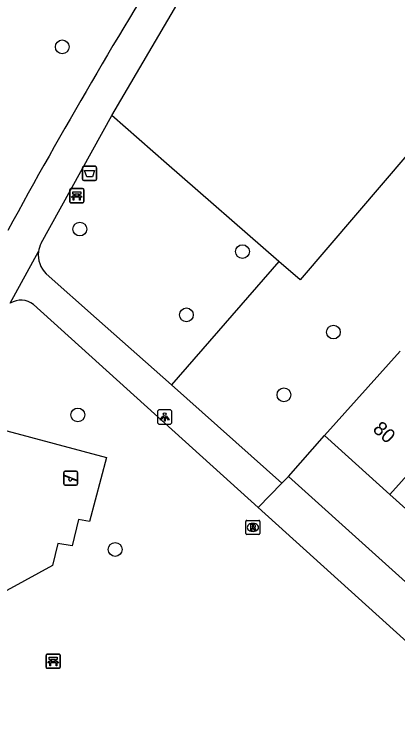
# Model space of a CAD drawing. Extents: x 159040 to 160094, y 381214 to 382518.
# Drawn here: x 159367.1 to 159394.3, y 382037.2 to 382088.4 of the extents above; entities that cross this region are included whole.
import ezdxf

# ---------------------------------------------------------------- set-up
doc = ezdxf.new("R2010")
doc.units = 0
for name, color, linetype in [('IMGEO_Afvalbak', 7, 'Continuous'), ('IMGEO_Bank', 7, 'Continuous'), ('IMGEO_Boom', 7, 'Continuous'), ('IMGEO_Groenvoorziening', 7, 'Continuous'), ('IMGEO_Lichtpunt', 7, 'Continuous'), ('IMGEO_Pand', 7, 'Continuous'), ('IMGEO_Pand_nummerreeks', 7, 'Continuous'), ('IMGEO_Rioolput', 7, 'Continuous'), ('IMGEO_Speelvoorziening', 7, 'Continuous'), ('IMGEO_Voetpad_gesloten', 7, 'Continuous'), ('IMGEO_Voetpad_open', 7, 'Continuous')]:
    doc.layers.add(name, color=color, linetype=linetype)

msp = doc.modelspace()

# ---------------------------------------------------------------- linework, layer by layer
at = {"layer": 'IMGEO_Afvalbak'}
for p, q in [((159371.923, 382076.776), (159371.923, 382077.576)), ((159371.923, 382077.576), (159371.923, 382076.776)), ((159372.023, 382077.676), (159372.813, 382077.676)), ((159372.813, 382077.676), (159372.023, 382077.676)), ((159372.913, 382077.576), (159372.913, 382076.776)), ((159372.913, 382076.776), (159372.913, 382077.576)), ((159372.813, 382076.676), (159372.023, 382076.676)), ((159372.023, 382076.676), (159372.813, 382076.676))]:
    msp.add_line(p, q, dxfattribs=at)
msp.add_lwpolyline([(159372.066, 382077.39), (159372.77, 382077.39), (159372.621, 382076.92), (159372.215, 382076.92), (159372.066, 382077.39)], dxfattribs=at)
for centre, start, end in [((159372.023, 382077.576), 90, 180), ((159372.023, 382077.576), 90, 180), ((159372.813, 382077.576), 0, 90), ((159372.813, 382077.576), 360, 90), ((159372.023, 382076.776), 180, 270), ((159372.023, 382076.776), 180, 270), ((159372.813, 382076.776), 270, 0), ((159372.813, 382076.776), 270, 0)]:
    msp.add_arc(centre, 0.1, start, end, dxfattribs=at)
at = {"layer": 'IMGEO_Bank'}
for p, q in [((159371.012, 382075.169), (159371.012, 382076.01)), ((159371.012, 382076.01), (159371.012, 382075.169)), ((159371.087, 382076.094), (159371.928, 382076.094)), ((159371.928, 382076.094), (159371.087, 382076.094)), ((159372.012, 382076.019), (159372.012, 382075.178)), ((159372.012, 382075.178), (159372.012, 382076.019)), ((159371.709, 382075.492), (159371.316, 382075.492)), ((159371.321, 382075.6), (159371.321, 382075.706)), ((159371.365, 382075.706), (159371.365, 382075.6)), ((159371.653, 382075.712), (159371.371, 382075.712)), ((159371.371, 382075.594), (159371.653, 382075.594)), ((159371.659, 382075.6), (159371.659, 382075.706)), ((159371.703, 382075.706), (159371.703, 382075.6)), ((159371.937, 382075.094), (159371.096, 382075.094)), ((159371.096, 382075.094), (159371.937, 382075.094)), ((159369.343, 382042.148), (159369.343, 382042.989)), ((159369.343, 382042.989), (159369.343, 382042.148)), ((159369.418, 382043.073), (159370.259, 382043.073)), ((159370.259, 382043.073), (159369.418, 382043.073)), ((159369.652, 382042.579), (159369.652, 382042.685)), ((159369.696, 382042.685), (159369.696, 382042.579)), ((159369.984, 382042.691), (159369.702, 382042.691)), ((159369.99, 382042.579), (159369.99, 382042.685)), ((159370.034, 382042.685), (159370.034, 382042.579)), ((159370.343, 382042.998), (159370.343, 382042.157)), ((159370.343, 382042.157), (159370.343, 382042.998)), ((159370.04, 382042.471), (159369.647, 382042.471)), ((159369.702, 382042.573), (159369.984, 382042.573)), ((159370.268, 382042.073), (159369.427, 382042.073)), ((159369.427, 382042.073), (159370.268, 382042.073))]:
    msp.add_line(p, q, dxfattribs=at)
for points in [[(159371.259, 382075.492), (159371.117, 382075.492), (159371.229, 382075.594), (159371.315, 382075.594)], [(159371.315, 382075.712), (159371.229, 382075.712), (159371.229, 382075.873), (159371.792, 382075.873), (159371.792, 382075.712), (159371.709, 382075.712)], [(159371.309, 382075.485), (159371.309, 382075.278), (159371.266, 382075.278), (159371.266, 382075.485)], [(159371.709, 382075.594), (159371.792, 382075.594), (159371.904, 382075.492), (159371.765, 382075.492)], [(159371.759, 382075.485), (159371.759, 382075.278), (159371.715, 382075.278), (159371.715, 382075.485)], [(159369.646, 382042.691), (159369.56, 382042.691), (159369.56, 382042.852), (159370.123, 382042.852), (159370.123, 382042.691), (159370.04, 382042.691)], [(159369.59, 382042.471), (159369.448, 382042.471), (159369.56, 382042.573), (159369.646, 382042.573)], [(159369.64, 382042.464), (159369.64, 382042.257), (159369.597, 382042.257), (159369.597, 382042.464)], [(159370.04, 382042.573), (159370.123, 382042.573), (159370.235, 382042.471), (159370.096, 382042.471)], [(159370.09, 382042.464), (159370.09, 382042.257), (159370.046, 382042.257), (159370.046, 382042.464)]]:
    msp.add_lwpolyline(points, dxfattribs=at)
for centre, radius, start, end in [((159371.09, 382076.016), 0.0779, 92.4484, 184.2845), ((159371.09, 382076.016), 0.0779, 92.4484, 184.2845), ((159371.934, 382076.016), 0.0779, 2.4484, 94.2845), ((159371.934, 382076.016), 0.0779, 2.4484, 94.2845), ((159371.259, 382075.485), 0.00671, 2.8957, 87.1043), ((159371.316, 382075.485), 0.00671, 92.8957, 177.1043), ((159371.314, 382075.705), 0.00671, 2.8957, 87.1043), ((159371.314, 382075.601), 0.00671, 272.8957, 357.1043), ((159371.371, 382075.705), 0.00671, 92.8957, 177.1043), ((159371.371, 382075.601), 0.00671, 182.8957, 267.1043), ((159371.653, 382075.705), 0.00671, 2.8957, 87.1043), ((159371.653, 382075.601), 0.00671, 272.8957, 357.1043), ((159371.71, 382075.705), 0.00671, 92.8957, 177.1043), ((159371.71, 382075.601), 0.00671, 182.8957, 267.1043), ((159371.708, 382075.485), 0.00671, 2.8957, 87.1043), ((159371.765, 382075.485), 0.00671, 92.8957, 177.1043), ((159371.09, 382075.172), 0.0779, 182.4484, 274.2845), ((159371.09, 382075.172), 0.0779, 182.4484, 274.2845), ((159371.934, 382075.172), 0.0779, 272.4484, 4.2845), ((159371.934, 382075.172), 0.0779, 272.4484, 4.2845), ((159369.421, 382042.995), 0.0779, 92.4484, 184.2845), ((159369.421, 382042.995), 0.0779, 92.4484, 184.2845), ((159369.645, 382042.684), 0.00671, 2.8957, 87.1043), ((159369.702, 382042.684), 0.00671, 92.8957, 177.1043), ((159369.984, 382042.684), 0.00671, 2.8957, 87.1043), ((159370.041, 382042.684), 0.00671, 92.8957, 177.1043), ((159370.265, 382042.995), 0.0779, 2.4484, 94.2845), ((159370.265, 382042.995), 0.0779, 2.4484, 94.2845), ((159369.421, 382042.151), 0.0779, 182.4484, 274.2845), ((159369.421, 382042.151), 0.0779, 182.4484, 274.2845), ((159369.59, 382042.464), 0.00671, 2.8957, 87.1043), ((159369.647, 382042.464), 0.00671, 92.8957, 177.1043), ((159369.645, 382042.58), 0.00671, 272.8957, 357.1043), ((159369.702, 382042.58), 0.00671, 182.8957, 267.1043), ((159369.984, 382042.58), 0.00671, 272.8957, 357.1043), ((159370.041, 382042.58), 0.00671, 182.8957, 267.1043), ((159370.039, 382042.464), 0.00671, 2.8957, 87.1043), ((159370.096, 382042.464), 0.00671, 92.8957, 177.1043), ((159370.265, 382042.151), 0.0779, 272.4484, 4.2845), ((159370.265, 382042.151), 0.0779, 272.4484, 4.2845)]:
    msp.add_arc(centre, radius, start, end, dxfattribs=at)
at = {"layer": 'IMGEO_Boom'}
for centre in [(159370.484, 382086.148), (159371.728, 382073.225), (159383.265, 382071.63), (159379.287, 382067.14), (159389.717, 382065.92), (159386.209, 382061.471), (159371.587, 382060.044), (159374.237, 382050.503)]:
    msp.add_circle(centre, 0.489, dxfattribs=at)
at = {"layer": 'IMGEO_Groenvoorziening'}
for points in [[(159413.377, 382100.065), (159408.66, 382094.544), (159387.365, 382069.622), (159385.857, 382070.936)], [(159385.857, 382070.936), (159377.887, 382077.878), (159373.992, 382081.27)], [(159385.857, 382070.936), (159378.221, 382062.169)], [(159364.54, 382046.497), (159359.204, 382052.587), (159362.812, 382059.903), (159373.611, 382057.03), (159372.419, 382052.49), (159371.633, 382052.616), (159371.189, 382050.75), (159370.157, 382050.934), (159369.802, 382049.37), (159364.54, 382046.497)], [(159386.52, 382055.672), (159389.076, 382058.583)]]:
    msp.add_lwpolyline(points, dxfattribs=at)
at = {"layer": 'IMGEO_Lichtpunt'}
for p, q in [((159377.248, 382060.301), (159377.248, 382059.494)), ((159377.248, 382060.301), (159377.248, 382059.494)), ((159378.15, 382060.396), (159377.342, 382060.396)), ((159378.15, 382060.396), (159377.342, 382060.396)), ((159378.244, 382059.494), (159378.244, 382060.301)), ((159378.244, 382059.494), (159378.244, 382060.301)), ((159377.342, 382059.4), (159378.15, 382059.4)), ((159377.342, 382059.4), (159378.15, 382059.4))]:
    msp.add_line(p, q, dxfattribs=at)
for points in [[(159377.622, 382059.965), (159377.661, 382059.937), (159377.473, 382059.675), (159377.435, 382059.702), (159377.622, 382059.965)], [(159377.724, 382059.917), (159377.771, 382059.917), (159377.771, 382059.595), (159377.724, 382059.595), (159377.724, 382059.917)], [(159377.834, 382059.937), (159377.872, 382059.964), (159378.059, 382059.702), (159378.02, 382059.674), (159377.834, 382059.937)]]:
    msp.add_lwpolyline(points, dxfattribs=at)
msp.add_circle((159377.747, 382060.099), 0.0994, dxfattribs=at)
for centre, start, end in [((159377.342, 382060.301), 90, 180), ((159377.342, 382060.301), 90, 180), ((159378.15, 382060.301), 0, 90), ((159378.15, 382060.301), 0, 90), ((159377.342, 382059.494), 180, 270), ((159377.342, 382059.494), 180, 270), ((159378.15, 382059.494), 270, 0), ((159378.15, 382059.494), 270, 360)]:
    msp.add_arc(centre, 0.0946, start, end, dxfattribs=at)
at = {"layer": 'IMGEO_Pand'}
for points in [[(159389.076, 382058.583), (159394.457, 382064.578)], [(159399.104, 382060.407), (159393.724, 382054.412)], [(159393.724, 382054.412), (159389.076, 382058.583)], [(159393.724, 382054.412), (159398.284, 382050.319)]]:
    msp.add_lwpolyline(points, dxfattribs=at)
at = {"layer": 'IMGEO_Rioolput'}
for p, q in [((159383.503, 382051.642), (159383.503, 382052.494)), ((159383.578, 382052.568), (159384.43, 382052.568)), ((159383.991, 382052.348), (159384.016, 382052.348)), ((159384.504, 382052.494), (159384.504, 382051.642)), ((159384.43, 382051.568), (159383.578, 382051.568)), ((159384.014, 382051.788), (159383.989, 382051.788))]:
    msp.add_line(p, q, dxfattribs=at)
for points in [[(159383.503, 382051.642), (159383.503, 382052.494)], [(159383.578, 382052.568), (159384.43, 382052.568)], [(159384.504, 382052.494), (159384.504, 382051.642)], [(159384.092, 382052.266), (159383.84, 382052.268), (159383.84, 382051.868)], [(159383.84, 382051.868), (159383.964, 382051.868), (159383.964, 382052.03), (159383.975, 382052.03)], [(159384.018, 382052.187), (159383.964, 382052.187), (159383.964, 382052.106)], [(159383.964, 382052.106), (159384.016, 382052.106)], [(159384.022, 382052.001), (159384.093, 382051.868), (159384.233, 382051.868), (159384.168, 382051.994)], [(159384.43, 382051.568), (159383.578, 382051.568)]]:
    msp.add_lwpolyline(points, dxfattribs=at)
for centre, radius, start, end in [((159383.58, 382052.492), 0.0765, 91.552, 178.448), ((159383.58, 382052.492), 0.0765, 91.552, 178.448), ((159384.428, 382052.492), 0.0765, 1.552, 88.448), ((159384.428, 382052.492), 0.0765, 1.552, 88.448), ((159383.974, 382051.977), 0.0533, 26.0293, 88.6989), ((159384, 382052.295), 0.19, 274.7715, 282.9687), ((159384.024, 382052.091), 0.0964, 77.0061, 93.1865), ((159384.038, 382052.148), 0.0378, 276.6634, 79.6772), ((159384.091, 382052.156), 0.109, 350.3612, 89.416), ((159384.089, 382052.156), 0.112, 277.5842, 350.9817), ((159384.073, 382051.941), 0.108, 29.5134, 73.7905), ((159383.58, 382051.644), 0.0765, 181.552, 268.448), ((159383.58, 382051.644), 0.0765, 181.552, 268.448), ((159384.428, 382051.644), 0.0765, 271.552, 358.448), ((159384.428, 382051.644), 0.0765, 271.552, 358.448)]:
    msp.add_arc(centre, radius, start, end, dxfattribs=at)
for centre, major_axis, ratio, start_param, end_param in [((159383.99, 382052.068), (-0.387, 0.002), 0.722429, 4.712389, 7.853982), ((159384.015, 382052.068), (-0.39, 0.002), 0.717154, 1.570796, 4.712389)]:
    msp.add_ellipse(centre, major_axis=major_axis, ratio=ratio, start_param=start_param, end_param=end_param, dxfattribs=at)
at = {"layer": 'IMGEO_Speelvoorziening'}
for p, q in [((159370.584, 382055.151), (159370.584, 382055.951)), ((159370.584, 382055.951), (159370.584, 382055.151)), ((159370.684, 382056.051), (159371.474, 382056.051)), ((159371.474, 382056.051), (159370.684, 382056.051)), ((159371.574, 382055.951), (159371.574, 382055.151)), ((159371.574, 382055.151), (159371.574, 382055.951)), ((159370.967, 382055.579), (159370.628, 382055.716)), ((159370.653, 382055.776), (159371.529, 382055.423)), ((159371.505, 382055.363), (159371.165, 382055.5)), ((159371.474, 382055.051), (159370.684, 382055.051)), ((159370.684, 382055.051), (159371.474, 382055.051))]:
    msp.add_line(p, q, dxfattribs=at)
for centre, radius, start, end in [((159370.684, 382055.951), 0.1, 90, 180), ((159370.684, 382055.951), 0.1, 90, 180), ((159371.474, 382055.951), 0.1, 0, 90), ((159371.474, 382055.951), 0.1, 360, 90), ((159370.641, 382055.746), 0.0327, 68.078, 248.078), ((159371.046, 382055.489), 0.12, 130.9928, 5.1632), ((159371.517, 382055.393), 0.0327, 248.078, 68.078), ((159370.684, 382055.151), 0.1, 180, 270), ((159370.684, 382055.151), 0.1, 180, 270), ((159371.474, 382055.151), 0.1, 270, 0), ((159371.474, 382055.151), 0.1, 270, 0)]:
    msp.add_arc(centre, radius, start, end, dxfattribs=at)
at = {"layer": 'IMGEO_Voetpad_gesloten'}
for points in [[(159373.992, 382081.27), (159385.031, 382100.107), (159390.166, 382108.397), (159394.028, 382114.374)], [(159368.975, 382072.218), (159373.992, 382081.27)], [(159366.797, 382067.966), (159368.797, 382071.626)], [(159369.342, 382070.047), (159372.917, 382066.875), (159378.221, 382062.169)], [(159384.382, 382053.472), (159368.452, 382067.877)], [(159378.221, 382062.169), (159386.063, 382055.21)], [(159386.063, 382055.21), (159384.382, 382053.472)]]:
    msp.add_lwpolyline(points, dxfattribs=at)
for centre, radius, start, end in [((159702.63, 381890.619), 382.375, 147.87389, 151.49088), ((159370.636, 382071.396), 1.853, 153.6646, 172.8659), ((159370.663, 382071.387), 1.881, 172.6864, 225.3984), ((159367.56, 382066.713), 1.467, 52.5208, 121.3228)]:
    msp.add_arc(centre, radius, start, end, dxfattribs=at)
at = {"layer": 'IMGEO_Voetpad_open'}
for points in [[(159386.52, 382055.672), (159386.063, 382055.21)], [(159411.223, 382033.447), (159386.52, 382055.672)], [(159384.382, 382053.472), (159402.528, 382037.064)]]:
    msp.add_lwpolyline(points, dxfattribs=at)

# ---------------------------------------------------------------- texts
at = {"layer": 'IMGEO_Pand_nummerreeks'}
msp.add_text('80', height=1, rotation=318.0931, dxfattribs=at).set_placement((159392.444, 382058.946))

doc.saveas('drawing.dxf')
